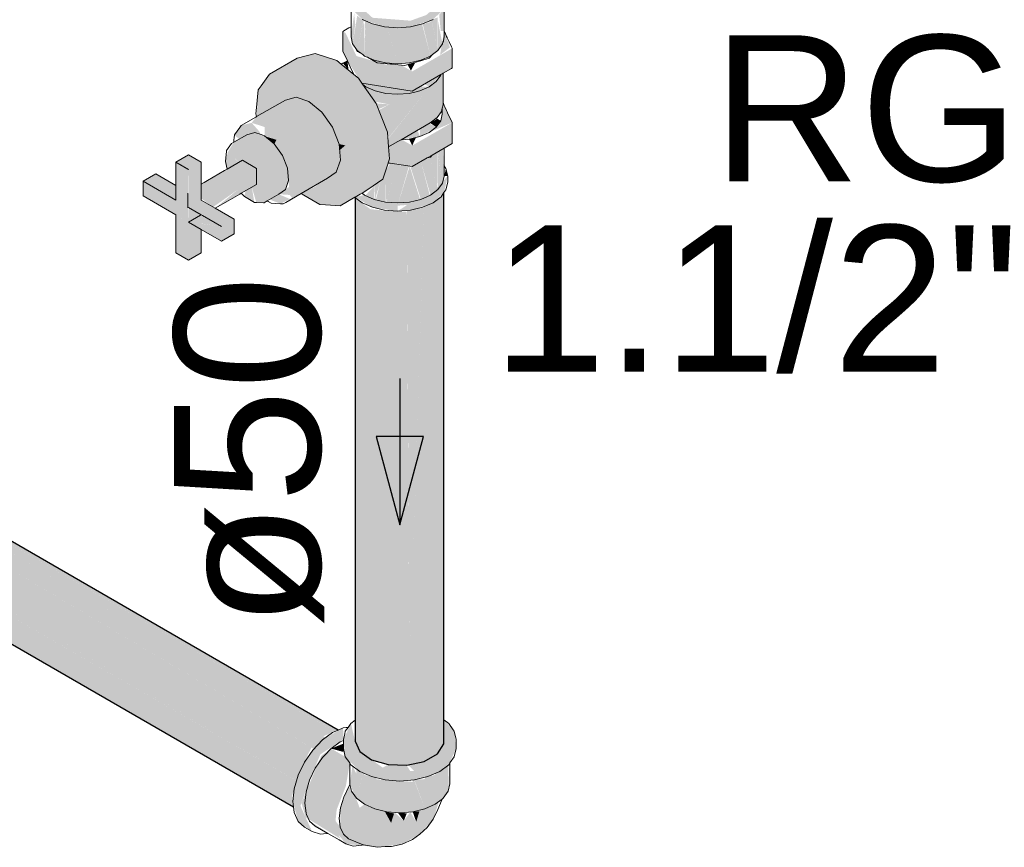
# Model space of a CAD drawing. Header units: millimetres. Extents: x 567 to 934, y -1 to 364.
# Tile 477 of 656: x 799.93 to 801.28, y 8.34 to 9.47. Entities that reach past the tile are written whole.
import ezdxf

# ---------------------------------------------------------------- set-up
doc = ezdxf.new("R2010")
doc.units = ezdxf.units.MM
doc.header["$MEASUREMENT"] = 0
doc.linetypes.add('NULL', pattern=[0])
for name, color, linetype, lineweight in [('AF-Condutos', 140, 'Continuous', 25), ('AF-Conexões', 152, 'Continuous', 18), ('AF-Registro', 253, 'Continuous', 18), ('AF-Sentido conduto', 140, 'Continuous', 30), ('AF-Textos conduto', 7, 'Continuous', 9), ('Textos', 7, 'Continuous', 9)]:
    doc.layers.add(name, color=color, linetype=linetype, lineweight=lineweight)
doc.styles.add('Arial', font='arial.ttf')

msp = doc.modelspace()

# ---------------------------------------------------------------- hatches: boundary and pattern name
at = {"layer": 'AF-Condutos', "linetype": 'Continuous'}
for points in [[(798.7585, 9.4265), (798.7439, 9.4303), (798.7263, 9.4245), (798.7087, 9.41), (798.6941, 9.3894), (798.6851, 9.3662), (798.7492, 9.3282), (800.32, 8.4223), (798.7838, 9.336), (800.329, 8.4455), (798.7927, 9.36), (800.3435, 8.4661), (798.8118, 9.3738), (800.3611, 8.4806), (798.7805, 9.4088), (800.3642, 8.4949), (800.3642, 8.4949)], [(798.7585, 9.4265), (800.3642, 8.4949), (800.3687, 8.4968)], [(798.7805, 9.4088), (798.8244, 9.3831), (800.3642, 8.4949)], [(800.3634, 8.4953), (798.8244, 9.3831), (800.3483, 8.4881)], [(798.6888, 9.3278), (800.3073, 8.3934), (800.3073, 8.3935), (798.7339, 9.3147), (800.3181, 8.4005), (798.6851, 9.3662), (798.6832, 9.3444)], [(800.3504, 8.4868), (798.8118, 9.3738), (800.3353, 8.471)], [(800.3321, 8.4727), (798.7927, 9.36), (800.3208, 8.4503)], [(800.3106, 8.4279), (800.3212, 8.45), (798.7838, 9.336)], [(798.6888, 9.3278), (800.3075, 8.3918), (800.3073, 8.3934)], [(800.3059, 8.4077), (800.3116, 8.4271), (798.7492, 9.3282)], [(798.7008, 9.3193), (800.3075, 8.3917), (798.721, 9.3092)], [(800.3061, 8.3942), (800.3055, 8.4078), (798.7339, 9.3147)], [(800.3984, 8.4675), (800.4144, 8.4561), (800.4371, 8.4494), (800.4625, 8.4487), (800.4863, 8.4539), (800.5043, 8.4643), (800.5133, 9.2294), (800.4863, 9.2128), (800.4863, 9.2183), (800.4662, 8.5661), (800.4625, 9.213), (800.4403, 8.5466), (800.4371, 9.2138), (800.4164, 8.5231), (800.4144, 9.2205), (800.3994, 8.5159), (800.3984, 9.2204)], [(800.5134, 8.4781), (800.5134, 9.2322), (800.5133, 9.232), (800.5043, 8.4643)], [(800.3918, 8.4817), (800.392, 8.5103), (800.3918, 9.2254)], [(800.3918, 8.4835), (800.3984, 8.4675), (800.3984, 9.2204), (800.3918, 9.2254), (800.392, 8.5103)], [(800.3984, 9.2195), (800.3994, 8.5155), (800.4142, 9.2085)], [(800.4144, 9.2092), (800.4164, 8.5231), (800.4369, 9.2068)], [(800.4623, 9.2056), (800.4371, 9.2075), (800.4403, 8.5466)], [(800.4662, 8.5661), (800.4861, 9.2123), (800.4626, 9.2075)]]:
    msp.add_hatch(color=151, dxfattribs=at).paths.add_polyline_path(points)
at = {"layer": 'AF-Conexões', "linetype": 'Continuous'}
for points in [[(800.5134, 8.5106), (800.5134, 8.4985), (800.4144, 8.5222), (800.5135, 8.4782), (800.5043, 8.4643), (800.4897, 8.4559), (800.4644, 8.4491), (800.4729, 8.4406), (800.433, 8.4406), (800.3984, 8.4521), (800.3861, 8.5059), (800.3758, 8.4836), (800.3784, 8.4601), (800.3984, 8.4401), (800.4144, 8.433), (800.433, 8.4286), (800.453, 8.427), (800.4729, 8.4286), (800.4915, 8.433), (800.5075, 8.4401), (800.5198, 8.4493), (800.5301, 8.4716), (800.5275, 8.4951)], [(800.333, 8.3578), (800.317, 8.3931), (800.3243, 8.4288), (800.3443, 8.4634), (800.376, 8.4843), (800.3753, 8.4996), (800.347, 8.4833), (800.3339, 8.4694), (800.3226, 8.4529), (800.3139, 8.4348), (800.3084, 8.4165), (800.3066, 8.3991), (800.3139, 8.3718)], [(800.3895, 8.4494), (800.396, 8.4811), (800.3854, 8.4865)], [(800.3758, 8.4781), (800.359, 8.4714), (800.3758, 8.4668)], [(800.3915, 8.4825), (800.3984, 8.4521), (800.433, 8.4406), (800.4673, 8.4406), (800.4621, 8.4487), (800.4371, 8.4494), (800.4296, 8.4453), (800.3987, 8.4674)], [(800.3243, 8.4288), (800.317, 8.3931), (800.3295, 8.4283), (800.3443, 8.4634), (800.3354, 8.448)], [(800.4223, 8.3363), (800.456, 8.3407), (800.4805, 8.3544), (800.4988, 8.3746), (800.5058, 8.3971), (800.4803, 8.3872), (800.4754, 8.371), (800.4673, 8.3847), (800.4584, 8.3726), (800.4457, 8.3841), (800.441, 8.3698), (800.4324, 8.3856), (800.4045, 8.3951), (800.398, 8.3903), (800.393, 8.4038), (800.3831, 8.4197), (800.3718, 8.3903), (800.3715, 8.364), (800.365, 8.3724), (800.3666, 8.3878), (800.3792, 8.4202), (800.3844, 8.4506), (800.3784, 8.4601), (800.359, 8.4714), (800.3455, 8.4616), (800.3247, 8.412), (800.3247, 8.3831), (800.3648, 8.3587), (800.3792, 8.341)], [(800.3681, 8.3954), (800.36, 8.4685), (800.3459, 8.4576)], [(800.3846, 8.4221), (800.3936, 8.4034), (800.3936, 8.4366), (800.3881, 8.4479)], [(800.5123, 8.4034), (800.5176, 8.4477), (800.5105, 8.4424), (800.5014, 8.3952)], [(800.5176, 8.4477), (800.5123, 8.4034), (800.5192, 8.4129), (800.5192, 8.4489)], [(800.5207, 8.4506), (800.5192, 8.4129), (800.5215, 8.4232)], [(800.3936, 8.4422), (800.3936, 8.4034), (800.4026, 8.4369)], [(800.403, 8.4381), (800.3936, 8.4034), (800.4045, 8.3952), (800.4045, 8.4374)], [(800.4045, 8.4354), (800.4045, 8.3952), (800.4168, 8.4319)], [(800.417, 8.4324), (800.4045, 8.3952), (800.4352, 8.3849), (800.4205, 8.4316)], [(800.4872, 8.432), (800.4872, 8.3889), (800.5014, 8.3952), (800.4889, 8.4324)], [(800.5014, 8.4354), (800.4889, 8.4324), (800.5014, 8.3952)], [(800.5103, 8.4413), (800.5014, 8.4374), (800.5014, 8.3952)], [(800.4211, 8.4295), (800.4352, 8.3849), (800.4352, 8.428)], [(800.4352, 8.4284), (800.4352, 8.3849), (800.4529, 8.3836), (800.4529, 8.427)], [(800.4529, 8.427), (800.4529, 8.3836), (800.4707, 8.3849), (800.4548, 8.4272)], [(800.4707, 8.3849), (800.4707, 8.4257), (800.4548, 8.4272)], [(800.4707, 8.4284), (800.4707, 8.3849), (800.4872, 8.3889), (800.4725, 8.4285)], [(800.4872, 8.4297), (800.4729, 8.4286), (800.4872, 8.3889)], [(800.3241, 8.3774), (800.3715, 8.3481), (800.3674, 8.3572), (800.3247, 8.3831), (800.3247, 8.412), (800.3184, 8.3969)], [(800.4326, 8.3851), (800.441, 8.3698), (800.4452, 8.3826)], [(800.4505, 8.3834), (800.4584, 8.3726), (800.4626, 8.3829)], [(800.4798, 8.3856), (800.4707, 8.3849), (800.4754, 8.371)], [(800.3566, 8.3552), (800.3295, 8.3723), (800.3372, 8.3652)]]:
    msp.add_hatch(color=161, dxfattribs=at).paths.add_polyline_path(points)
at = {"layer": 'AF-Registro', "linetype": 'Continuous'}
for points in [[(800.3884, 9.515), (800.3813, 9.5055), (800.3836, 9.4867), (800.4014, 9.469), (800.4321, 9.4587), (800.4676, 9.4587), (800.4984, 9.469), (800.5136, 9.4832), (800.5136, 9.4956), (800.489, 9.4749), (800.4676, 9.4672), (800.4156, 9.4712), (800.3884, 9.496)], [(800.5136, 9.4532), (800.5136, 9.4832), (800.5068, 9.4754), (800.509, 9.4529)], [(800.3862, 9.4449), (800.3884, 9.4354), (800.392, 9.4622), (800.3905, 9.4772)], [(800.3884, 9.4354), (800.3947, 9.4266), (800.4033, 9.4675), (800.3947, 9.474)], [(800.5046, 9.4717), (800.4963, 9.4681), (800.505, 9.4266)], [(800.4048, 9.4189), (800.4036, 9.468), (800.3947, 9.4266)], [(800.4048, 9.4189), (800.418, 9.4131), (800.4499, 9.4082), (800.4353, 9.4585), (800.4163, 9.4625), (800.4071, 9.4273), (800.405, 9.4652)], [(800.4071, 9.4273), (800.4163, 9.4624), (800.405, 9.4674)], [(800.4499, 9.4574), (800.4334, 9.4652), (800.4499, 9.4082), (800.4664, 9.4094), (800.4664, 9.4586)], [(800.4664, 9.4584), (800.4664, 9.4094), (800.4817, 9.4131), (800.4683, 9.4588)], [(800.4682, 9.4589), (800.4817, 9.4131), (800.4949, 9.4189), (800.4834, 9.4625)], [(800.4949, 9.4189), (800.4949, 9.4653), (800.4842, 9.4627)], [(800.505, 9.4266), (800.4962, 9.468), (800.4949, 9.4675), (800.4949, 9.4189)], [(800.5111, 9.4366), (800.505, 9.4674), (800.505, 9.4271)], [(800.3787, 9.4505), (800.3751, 9.4525), (800.3952, 9.4094), (800.4699, 9.3978), (800.4549, 9.4064), (800.4343, 9.407), (800.3936, 9.4189)], [(800.3751, 9.4256), (800.3813, 9.4124), (800.3998, 9.3834), (800.4699, 9.3978), (800.3952, 9.4094), (800.3751, 9.4525)], [(800.5136, 9.4532), (800.508, 9.4203), (800.5215, 9.4307)], [(800.4699, 9.3978), (800.3998, 9.3834), (800.4008, 9.3819), (800.4699, 9.3709), (800.5246, 9.4294)], [(800.5246, 9.4025), (800.5246, 9.4294), (800.4699, 9.3709)], [(800.3126, 9.4161), (800.2745, 9.3941), (800.299, 9.4005), (800.311, 9.3625), (800.3286, 9.3567), (800.3286, 9.3067), (800.3582, 9.3664), (800.3963, 9.3884), (800.3667, 9.4127), (800.3371, 9.4225)], [(800.3813, 9.4124), (800.3751, 9.4089), (800.3828, 9.3995)], [(800.4153, 9.4143), (800.4221, 9.4094), (800.4598, 9.4086)], [(800.4741, 9.41), (800.4635, 9.4071), (800.4682, 9.3988)], [(800.2594, 9.3726), (800.2824, 9.3507), (800.2964, 9.3587), (800.3286, 9.3067), (800.299, 9.4005), (800.2745, 9.3941)], [(800.3179, 9.2307), (800.3437, 9.2158), (800.3713, 9.2141), (800.3914, 9.2257), (800.4297, 9.2503), (800.439, 9.2782), (800.4359, 9.3147), (800.4207, 9.3537), (800.3963, 9.3884), (800.3582, 9.3664), (800.3286, 9.3067), (800.3608, 9.3216), (800.3698, 9.2984), (800.3784, 9.2966), (800.3603, 9.2845), (800.3716, 9.2766), (800.3676, 9.2646), (800.354, 9.2516), (800.3286, 9.3067), (800.3395, 9.2413)], [(800.509, 9.3927), (800.4863, 9.3804), (800.4932, 9.3769)], [(800.5122, 9.3545), (800.5122, 9.3954), (800.4943, 9.3777), (800.504, 9.3346), (800.5101, 9.3431)], [(800.4011, 9.3816), (800.4066, 9.3769), (800.434, 9.3677), (800.4657, 9.3677), (800.4657, 9.3716)], [(800.4014, 9.3811), (800.4188, 9.3565), (800.4387, 9.3527), (800.4242, 9.3447), (800.4385, 9.308), (800.4939, 9.3772), (800.4803, 9.3769), (800.4706, 9.3708), (800.4107, 9.3795)], [(800.504, 9.3346), (800.4943, 9.3777), (800.4367, 9.3053), (800.4376, 9.2945), (800.4943, 9.3273)], [(800.2969, 9.2188), (800.354, 9.2516), (800.3661, 9.2601), (800.3716, 9.2766), (800.3698, 9.2984), (800.3608, 9.3216), (800.3462, 9.3422), (800.3286, 9.3567), (800.311, 9.3625), (800.2964, 9.3587), (800.2571, 9.3361), (800.2503, 9.3275), (800.268, 9.3217), (800.268, 9.3097), (800.2841, 9.3043), (800.2813, 9.2987), (800.2924, 9.283), (800.268, 9.2717), (800.2993, 9.2654), (800.3007, 9.2488), (800.311, 9.2416), (800.3055, 9.2251)], [(800.2571, 9.3361), (800.2824, 9.3507), (800.2594, 9.3726)], [(800.4205, 9.3541), (800.4237, 9.3461), (800.4387, 9.3527)], [(800.5126, 9.3538), (800.509, 9.3303), (800.4932, 9.3144), (800.5246, 9.3278)], [(800.2329, 9.3051), (800.2435, 9.3112), (800.268, 9.2717), (800.2613, 9.3151), (800.2503, 9.3275), (800.2358, 9.3237), (800.2268, 9.3109)], [(800.5246, 9.3278), (800.4699, 9.2963), (800.4699, 9.2676)], [(800.4699, 9.2676), (800.5246, 9.2991), (800.5246, 9.3278)], [(800.5029, 9.3217), (800.4932, 9.3266), (800.4805, 9.321), (800.4805, 9.3088)], [(800.5029, 9.3322), (800.4943, 9.3273), (800.5029, 9.3217)], [(800.5029, 9.3337), (800.5029, 9.3217), (800.509, 9.3303)], [(800.2179, 9.2876), (800.2328, 9.2734), (800.2371, 9.2759), (800.2514, 9.2683), (800.2472, 9.2977), (800.2813, 9.2987), (800.268, 9.3097), (800.2546, 9.3141), (800.2435, 9.3112), (800.2258, 9.301)], [(800.2689, 9.3089), (800.2813, 9.2987), (800.2841, 9.3043)], [(800.477, 9.3173), (800.4547, 9.3044), (800.4805, 9.3088)], [(800.4751, 9.3075), (800.4657, 9.3053), (800.4699, 9.2963)], [(800.2567, 9.2184), (800.2665, 9.2178), (800.2965, 9.2362), (800.3007, 9.2488), (800.2993, 9.2654), (800.2924, 9.283), (800.2813, 9.2987), (800.2472, 9.2977), (800.2606, 9.2867), (800.2514, 9.2683), (800.2567, 9.2652), (800.2505, 9.2396)], [(800.2514, 9.2683), (800.2606, 9.2867), (800.2472, 9.2977)], [(800.3698, 9.2984), (800.3705, 9.2899), (800.3784, 9.2966)], [(800.4372, 9.2726), (800.4699, 9.2695), (800.4699, 9.2963), (800.4381, 9.289)], [(800.4376, 9.2945), (800.4381, 9.289), (800.4699, 9.2963), (800.4556, 9.3045)], [(800.2004, 9.2107), (800.1814, 9.2217), (800.1814, 9.2737), (800.164, 9.2837), (800.1467, 9.2737), (800.164, 9.2637), (800.164, 9.2117)], [(800.2144, 9.2746), (800.2169, 9.2643), (800.2326, 9.2733), (800.2179, 9.2876)], [(800.4949, 9.2807), (800.4818, 9.2745), (800.4949, 9.2287), (800.5043, 9.2358)], [(800.5044, 9.2354), (800.505, 9.2878), (800.4949, 9.2807)], [(800.505, 9.2883), (800.505, 9.2363), (800.511, 9.2445)], [(800.5134, 9.254), (800.5119, 9.2918), (800.5052, 9.2879), (800.5111, 9.2437)], [(800.1467, 9.2017), (800.1632, 9.1922), (800.164, 9.2637), (800.1467, 9.2737)], [(800.2315, 9.2361), (800.2004, 9.2107), (800.2567, 9.2432), (800.2567, 9.2652), (800.2376, 9.2762), (800.1814, 9.2437), (800.1814, 9.2239), (800.1977, 9.2123)], [(800.2899, 9.2168), (800.3029, 9.2232), (800.2873, 9.2298), (800.268, 9.2717), (800.2762, 9.222)], [(800.4334, 9.2614), (800.4344, 9.2189), (800.4499, 9.2699), (800.44, 9.2722)], [(800.4499, 9.2699), (800.4345, 9.2191), (800.4509, 9.2178), (800.4655, 9.2682)], [(800.4699, 9.2676), (800.4699, 9.2695), (800.4398, 9.2722)], [(800.4664, 9.2681), (800.4502, 9.2153), (800.4807, 9.2226)], [(800.4678, 9.2663), (800.4817, 9.2228), (800.4817, 9.2744)], [(800.4817, 9.2749), (800.4817, 9.2228), (800.494, 9.2283)], [(800.1467, 9.2417), (800.119, 9.2577), (800.1017, 9.2477), (800.1467, 9.2361)], [(800.5185, 9.2547), (800.4949, 9.2287), (800.4664, 9.2191), (800.4334, 9.2191), (800.4048, 9.2287), (800.3918, 9.2259), (800.4156, 9.2119), (800.4499, 9.2066), (800.4499, 9.2141), (800.4631, 9.2152), (800.4499, 9.2066), (800.4676, 9.2079), (800.4984, 9.2182), (800.5134, 9.2322)], [(800.4203, 9.2223), (800.4334, 9.2191), (800.4334, 9.2614), (800.4266, 9.2482)], [(800.5136, 9.2547), (800.5185, 9.2547), (800.5161, 9.2649)], [(800.1632, 9.2319), (800.1017, 9.2477), (800.1467, 9.2217)], [(800.1017, 9.2277), (800.1467, 9.2017), (800.1467, 9.2217), (800.1017, 9.2477)], [(800.2403, 9.2265), (800.254, 9.2186), (800.2505, 9.2396), (800.242, 9.2347)], [(800.3024, 9.2288), (800.3055, 9.2251), (800.311, 9.2416), (800.3007, 9.2488), (800.3015, 9.2398), (800.2873, 9.2298)], [(800.4057, 9.228), (800.418, 9.2228), (800.418, 9.241)], [(800.419, 9.2224), (800.4266, 9.2482), (800.4186, 9.2425)], [(800.1632, 9.2312), (800.1632, 9.2112), (800.1814, 9.2017)], [(800.1467, 9.1497), (800.164, 9.1397), (800.164, 9.1917), (800.1467, 9.2017)], [(800.164, 9.2107), (800.1632, 9.1922), (800.2068, 9.186)], [(800.164, 9.2117), (800.2091, 9.1857), (800.2091, 9.1657), (800.2264, 9.1757), (800.2264, 9.1957), (800.2004, 9.2107)], [(800.1814, 9.1497), (800.1805, 9.2012), (800.164, 9.1917), (800.164, 9.1397)], [(800.164, 9.1917), (800.2091, 9.1657), (800.2091, 9.1857)]]:
    msp.add_hatch(color=254, dxfattribs=at).paths.add_polyline_path(points)

# ---------------------------------------------------------------- linework, layer by layer
at = {"layer": 'AF-Condutos'}
for p, q in [((800.3687, 8.4968), (798.7585, 9.4265)), ((798.7195, 9.3086), (800.3075, 8.3917)), ((800.5134, 8.5661), (800.5134, 9.2322)), ((800.3918, 9.2254), (800.3918, 8.5101)), ((800.5134, 8.5147), (800.5134, 8.5661)), ((800.5134, 8.5106), (800.5134, 8.5147)), ((800.3918, 8.5101), (800.3918, 8.4817)), ((800.5134, 8.4781), (800.5134, 8.5106)), ((800.3918, 8.4817), (800.3984, 8.4675)), ((800.5043, 8.4643), (800.5134, 8.4781)), ((800.3984, 8.4675), (800.4144, 8.4561)), ((800.4863, 8.4539), (800.5043, 8.4643)), ((800.4144, 8.4561), (800.4371, 8.4494)), ((800.4371, 8.4494), (800.4625, 8.4487)), ((800.4625, 8.4487), (800.4863, 8.4539))]:
    msp.add_line(p, q, dxfattribs=at)
at = {"layer": 'AF-Conexões'}
for p, q in [((800.3753, 8.4996), (800.3687, 8.4968)), ((800.3795, 8.5), (800.3753, 8.4996)), ((800.3821, 8.5003), (800.3784, 8.4951)), ((800.3821, 8.5003), (800.3795, 8.5)), ((800.3861, 8.5059), (800.3821, 8.5003)), ((800.3918, 8.5101), (800.3861, 8.5059)), ((800.5198, 8.5059), (800.5134, 8.5106)), ((800.5261, 8.4971), (800.5198, 8.5059)), ((800.3611, 8.4936), (800.347, 8.4833)), ((800.3687, 8.4968), (800.3611, 8.4936)), ((800.3776, 8.4917), (800.3758, 8.4836)), ((800.3784, 8.4951), (800.3776, 8.4917)), ((800.5275, 8.4951), (800.5261, 8.4971)), ((800.5301, 8.4836), (800.5275, 8.4951)), ((800.347, 8.4833), (800.3339, 8.4694)), ((800.3715, 8.4806), (800.359, 8.4714)), ((800.3758, 8.4824), (800.3715, 8.4806)), ((800.3758, 8.4836), (800.3758, 8.4824)), ((800.3758, 8.4824), (800.3758, 8.4716)), ((800.5301, 8.4716), (800.5301, 8.4836)), ((800.3339, 8.4694), (800.3226, 8.4529)), ((800.3473, 8.4591), (800.3372, 8.4444)), ((800.3509, 8.4629), (800.3473, 8.4591)), ((800.358, 8.4704), (800.3509, 8.4629)), ((800.359, 8.4714), (800.358, 8.4704)), ((800.3758, 8.4716), (800.3784, 8.4601)), ((800.3784, 8.4601), (800.3844, 8.4518)), ((800.5215, 8.4518), (800.5275, 8.4601)), ((800.5275, 8.4601), (800.5301, 8.4716)), ((800.3226, 8.4529), (800.3139, 8.4348)), ((800.3844, 8.4518), (800.3844, 8.4232)), ((800.3844, 8.4518), (800.3861, 8.4493)), ((800.3861, 8.4493), (800.3984, 8.4401)), ((800.5075, 8.4401), (800.5198, 8.4493)), ((800.5198, 8.4493), (800.5215, 8.4518)), ((800.5215, 8.4232), (800.5215, 8.4518)), ((800.3139, 8.4348), (800.3084, 8.4165)), ((800.3372, 8.4444), (800.3295, 8.4283)), ((800.3984, 8.4401), (800.4144, 8.433)), ((800.4144, 8.433), (800.433, 8.4286)), ((800.4729, 8.4286), (800.4915, 8.433)), ((800.4915, 8.433), (800.5075, 8.4401)), ((800.3295, 8.4283), (800.3247, 8.412)), ((800.3831, 8.4197), (800.3762, 8.405)), ((800.3846, 8.4221), (800.3831, 8.4197)), ((800.3844, 8.4232), (800.3846, 8.4221)), ((800.3846, 8.4221), (800.3867, 8.4129)), ((800.433, 8.4286), (800.453, 8.427)), ((800.453, 8.427), (800.4729, 8.4286)), ((800.5192, 8.4129), (800.5215, 8.4232)), ((800.3084, 8.4165), (800.3066, 8.3991)), ((800.3247, 8.412), (800.323, 8.3966)), ((800.3762, 8.405), (800.374, 8.3977)), ((800.3867, 8.4129), (800.3936, 8.4034)), ((800.5123, 8.4034), (800.5192, 8.4129)), ((800.3066, 8.3991), (800.3075, 8.3917)), ((800.3075, 8.3917), (800.3084, 8.3839)), ((800.323, 8.3966), (800.3247, 8.3831)), ((800.374, 8.3977), (800.3718, 8.3903)), ((800.3936, 8.4034), (800.4045, 8.3952)), ((800.4045, 8.3952), (800.4187, 8.3889)), ((800.4872, 8.3889), (800.5014, 8.3952)), ((800.5014, 8.3952), (800.5108, 8.4022)), ((800.5048, 8.3879), (800.5108, 8.4022)), ((800.5108, 8.4022), (800.511, 8.4024)), ((800.511, 8.4024), (800.5123, 8.4034)), ((800.3084, 8.3839), (800.3139, 8.3718)), ((800.3247, 8.3831), (800.3255, 8.3814)), ((800.3255, 8.3814), (800.3295, 8.3723)), ((800.3718, 8.3903), (800.3702, 8.3763)), ((800.4187, 8.3889), (800.4352, 8.3849)), ((800.4352, 8.3849), (800.4529, 8.3836)), ((800.4529, 8.3836), (800.4707, 8.3849)), ((800.4707, 8.3849), (800.4872, 8.3889)), ((800.4988, 8.3746), (800.5048, 8.3879)), ((800.3139, 8.3718), (800.3226, 8.3638)), ((800.3295, 8.3723), (800.3372, 8.3652)), ((800.3372, 8.3652), (800.3544, 8.3553)), ((800.3702, 8.3763), (800.3715, 8.364)), ((800.3715, 8.364), (800.3758, 8.3543)), ((800.4903, 8.3633), (800.4988, 8.3746)), ((800.3226, 8.3638), (800.333, 8.3578)), ((800.333, 8.3578), (800.3443, 8.3543)), ((800.3443, 8.3543), (800.3486, 8.3547)), ((800.3486, 8.3547), (800.3544, 8.3553)), ((800.3544, 8.3553), (800.3554, 8.3547)), ((800.3554, 8.3547), (800.3698, 8.3464)), ((800.3758, 8.3543), (800.3826, 8.3477)), ((800.4705, 8.3472), (800.4805, 8.3544)), ((800.4805, 8.3544), (800.4903, 8.3633)), ((800.3698, 8.3464), (800.3792, 8.341)), ((800.3792, 8.341), (800.3892, 8.3379)), ((800.3826, 8.3477), (800.4027, 8.3398)), ((800.3892, 8.3379), (800.4009, 8.3391)), ((800.4009, 8.3391), (800.4024, 8.3397)), ((800.4024, 8.3397), (800.4027, 8.3398)), ((800.4027, 8.3398), (800.4035, 8.3395)), ((800.4035, 8.3395), (800.4061, 8.3391)), ((800.4061, 8.3391), (800.4223, 8.3363)), ((800.4223, 8.3363), (800.4328, 8.3372)), ((800.4328, 8.3372), (800.4417, 8.3372)), ((800.4417, 8.3372), (800.456, 8.3407)), ((800.456, 8.3407), (800.4705, 8.3472))]:
    msp.add_line(p, q, dxfattribs=at)
at = {"layer": 'AF-Registro'}
for p, q in [((800.3862, 9.4832), (800.3862, 9.4589)), ((800.5136, 9.4532), (800.5136, 9.4832)), ((800.4014, 9.469), (800.4027, 9.4684)), ((800.4842, 9.4627), (800.4984, 9.469)), ((800.3834, 9.4573), (800.3765, 9.4533)), ((800.3862, 9.4589), (800.3834, 9.4573)), ((800.3862, 9.4589), (800.3862, 9.4449)), ((800.4027, 9.4684), (800.4156, 9.4627)), ((800.4156, 9.4627), (800.4321, 9.4587)), ((800.4321, 9.4587), (800.4499, 9.4574)), ((800.4499, 9.4574), (800.4676, 9.4587)), ((800.4676, 9.4587), (800.4842, 9.4627)), ((800.3758, 9.4529), (800.3751, 9.4525)), ((800.3751, 9.4525), (800.3751, 9.4256)), ((800.3765, 9.4533), (800.3758, 9.4529)), ((800.3862, 9.4449), (800.3884, 9.4354)), ((800.5125, 9.4402), (800.5136, 9.4449)), ((800.5136, 9.4449), (800.5136, 9.4532)), ((800.5148, 9.4504), (800.5136, 9.4532)), ((800.517, 9.4458), (800.5148, 9.4504)), ((800.5177, 9.4442), (800.517, 9.4458)), ((800.5179, 9.4439), (800.5177, 9.4442)), ((800.5205, 9.4382), (800.5179, 9.4439)), ((800.3884, 9.4354), (800.3895, 9.4339)), ((800.3895, 9.4339), (800.3929, 9.4291)), ((800.3929, 9.4291), (800.3931, 9.4282)), ((800.3929, 9.4291), (800.3947, 9.4266)), ((800.3931, 9.4282), (800.3938, 9.4273)), ((800.505, 9.4266), (800.5114, 9.4354)), ((800.5114, 9.4354), (800.512, 9.4379)), ((800.512, 9.4379), (800.5125, 9.4402)), ((800.512, 9.4379), (800.5128, 9.4392)), ((800.5128, 9.4392), (800.5125, 9.4402)), ((800.5236, 9.4316), (800.5205, 9.4382)), ((800.5246, 9.4294), (800.5236, 9.4316)), ((800.5246, 9.4144), (800.5246, 9.4294)), ((800.3126, 9.4161), (800.2745, 9.3941)), ((800.3371, 9.4225), (800.3126, 9.4161)), ((800.3667, 9.4127), (800.3371, 9.4225)), ((800.3751, 9.4256), (800.3813, 9.4124)), ((800.3938, 9.4273), (800.3953, 9.4249)), ((800.3947, 9.4266), (800.3995, 9.423)), ((800.3953, 9.4249), (800.3991, 9.4227)), ((800.3991, 9.4227), (800.4023, 9.4209)), ((800.3995, 9.423), (800.4023, 9.4209)), ((800.4023, 9.4209), (800.4048, 9.4189)), ((800.4048, 9.4189), (800.4082, 9.4175)), ((800.4082, 9.4175), (800.418, 9.4131)), ((800.4082, 9.4175), (800.4087, 9.4172)), ((800.4087, 9.4172), (800.4221, 9.4094)), ((800.4816, 9.4125), (800.4932, 9.4159)), ((800.4817, 9.4131), (800.4949, 9.4189)), ((800.4932, 9.4159), (800.4976, 9.421)), ((800.4949, 9.4189), (800.4976, 9.421)), ((800.4976, 9.421), (800.505, 9.4266)), ((800.3729, 9.4076), (800.3667, 9.4127)), ((800.3751, 9.4089), (800.3729, 9.4076)), ((800.3901, 9.3934), (800.3729, 9.4076)), ((800.3798, 9.4116), (800.3751, 9.4089)), ((800.3813, 9.4124), (800.3798, 9.4116)), ((800.3813, 9.4124), (800.3851, 9.4042)), ((800.3851, 9.4042), (800.3901, 9.3934)), ((800.418, 9.4131), (800.4334, 9.4094)), ((800.4221, 9.4094), (800.4403, 9.4078)), ((800.4334, 9.4094), (800.4499, 9.4082)), ((800.4403, 9.4078), (800.4408, 9.4077)), ((800.4408, 9.4077), (800.4423, 9.4076)), ((800.4423, 9.4076), (800.4595, 9.406)), ((800.4499, 9.4082), (800.4664, 9.4094)), ((800.4595, 9.406), (800.4816, 9.4125)), ((800.4664, 9.4094), (800.4817, 9.4131)), ((800.5122, 9.3954), (800.5236, 9.4019)), ((800.5236, 9.4019), (800.5246, 9.4025)), ((800.5246, 9.4065), (800.5246, 9.4144)), ((800.5246, 9.4025), (800.5246, 9.4065)), ((800.2745, 9.3941), (800.2634, 9.3783)), ((800.3963, 9.3884), (800.3901, 9.3934)), ((800.4011, 9.3816), (800.3963, 9.3884)), ((800.4699, 9.3709), (800.5092, 9.3936)), ((800.5029, 9.3842), (800.509, 9.3927)), ((800.5092, 9.3936), (800.51, 9.3941)), ((800.51, 9.3941), (800.5111, 9.3947)), ((800.5111, 9.3947), (800.5122, 9.3954)), ((800.5122, 9.3545), (800.5122, 9.3954)), ((800.2634, 9.3783), (800.2594, 9.3726)), ((800.4011, 9.3816), (800.4699, 9.3709)), ((800.4019, 9.3804), (800.4011, 9.3816)), ((800.4019, 9.3804), (800.4066, 9.3769)), ((800.4207, 9.3537), (800.4019, 9.3804)), ((800.4066, 9.3769), (800.4193, 9.3712)), ((800.4805, 9.3712), (800.4932, 9.3769)), ((800.4932, 9.3769), (800.5029, 9.3842)), ((800.2594, 9.3726), (800.2571, 9.3485)), ((800.311, 9.3625), (800.2964, 9.3587)), ((800.3286, 9.3567), (800.311, 9.3625)), ((800.4193, 9.3712), (800.434, 9.3677)), ((800.434, 9.3677), (800.4499, 9.3665)), ((800.4499, 9.3665), (800.4657, 9.3677)), ((800.4657, 9.3677), (800.4755, 9.3701)), ((800.4755, 9.3701), (800.4805, 9.3712)), ((800.2571, 9.3485), (800.2562, 9.3397)), ((800.2964, 9.3587), (800.2571, 9.3361)), ((800.3462, 9.3422), (800.3286, 9.3567)), ((800.4359, 9.3147), (800.4207, 9.3537)), ((800.5101, 9.3431), (800.5111, 9.3474)), ((800.5111, 9.3474), (800.5122, 9.3523)), ((800.5111, 9.3394), (800.5111, 9.3474)), ((800.5122, 9.3523), (800.5122, 9.3545)), ((800.5126, 9.3538), (800.5122, 9.3545)), ((800.5138, 9.3511), (800.5126, 9.3538)), ((800.5146, 9.3493), (800.5138, 9.3511)), ((800.517, 9.3443), (800.5146, 9.3493)), ((800.2558, 9.3353), (800.2358, 9.3237)), ((800.2571, 9.3361), (800.2558, 9.3353)), ((800.2562, 9.3397), (800.2571, 9.3361)), ((800.3608, 9.3216), (800.3462, 9.3422)), ((800.4943, 9.3273), (800.504, 9.3346)), ((800.504, 9.3346), (800.5101, 9.3431)), ((800.509, 9.3303), (800.5111, 9.3394)), ((800.5178, 9.3425), (800.517, 9.3443)), ((800.5184, 9.3412), (800.5178, 9.3425)), ((800.5211, 9.3354), (800.5184, 9.3412)), ((800.5244, 9.3282), (800.5211, 9.3354)), ((800.2339, 9.321), (800.2268, 9.3109)), ((800.2358, 9.3237), (800.2339, 9.321)), ((800.3698, 9.2984), (800.3608, 9.3216)), ((800.4547, 9.3044), (800.4943, 9.3273)), ((800.4932, 9.3144), (800.5029, 9.3217)), ((800.5029, 9.3217), (800.509, 9.3303)), ((800.5246, 9.3278), (800.5244, 9.3282)), ((800.5246, 9.3143), (800.5246, 9.3278)), ((800.2435, 9.3112), (800.2258, 9.301)), ((800.2268, 9.3109), (800.2264, 9.3068)), ((800.2546, 9.3141), (800.2435, 9.3112)), ((800.2631, 9.3113), (800.2546, 9.3141)), ((800.268, 9.3097), (800.2631, 9.3113)), ((800.2813, 9.2987), (800.268, 9.3097)), ((800.4376, 9.2945), (800.4359, 9.3147)), ((800.4657, 9.3053), (800.4805, 9.3088)), ((800.4805, 9.3088), (800.4932, 9.3144)), ((800.5246, 9.2991), (800.5246, 9.3143)), ((800.2227, 9.2992), (800.2159, 9.2895)), ((800.2258, 9.301), (800.2227, 9.2992)), ((800.2261, 9.3041), (800.2258, 9.301)), ((800.2264, 9.3068), (800.2261, 9.3041)), ((800.2924, 9.283), (800.2813, 9.2987)), ((800.3716, 9.2766), (800.3698, 9.2984)), ((800.4376, 9.2945), (800.4494, 9.3014)), ((800.439, 9.2782), (800.4376, 9.2945)), ((800.4494, 9.3014), (800.4547, 9.3044)), ((800.4547, 9.3044), (800.4657, 9.3053)), ((800.5136, 9.2928), (800.5246, 9.2991)), ((800.164, 9.2837), (800.1467, 9.2737)), ((800.1814, 9.2737), (800.164, 9.2837)), ((800.2158, 9.2888), (800.2144, 9.2746)), ((800.2159, 9.2895), (800.2158, 9.2888)), ((800.2993, 9.2654), (800.2924, 9.283)), ((800.4903, 9.2794), (800.4972, 9.2834)), ((800.4903, 9.2794), (800.4949, 9.2807)), ((800.4949, 9.2807), (800.4972, 9.2834)), ((800.4972, 9.2834), (800.5136, 9.2928)), ((800.5136, 9.2761), (800.5136, 9.2928)), ((800.1467, 9.2737), (800.164, 9.2637)), ((800.1632, 9.2642), (800.1467, 9.2737)), ((800.1467, 9.2737), (800.1467, 9.2417)), ((800.1814, 9.2437), (800.1814, 9.2737)), ((800.2144, 9.2746), (800.2169, 9.2643)), ((800.2376, 9.2762), (800.2169, 9.2643)), ((800.2567, 9.2652), (800.2376, 9.2762)), ((800.3661, 9.2601), (800.3716, 9.2766)), ((800.4297, 9.2503), (800.4371, 9.2725)), ((800.4371, 9.2725), (800.4372, 9.2726)), ((800.4371, 9.2725), (800.4398, 9.2722)), ((800.4372, 9.2726), (800.439, 9.2782)), ((800.4372, 9.2726), (800.4395, 9.2723)), ((800.4395, 9.2723), (800.4398, 9.2722)), ((800.4398, 9.2722), (800.4699, 9.2676)), ((800.4699, 9.2676), (800.4903, 9.2794)), ((800.5136, 9.2685), (800.5136, 9.2761)), ((800.5136, 9.2547), (800.5136, 9.2685)), ((800.5161, 9.2649), (800.5136, 9.2685)), ((800.119, 9.2577), (800.1017, 9.2477)), ((800.1467, 9.2417), (800.119, 9.2577)), ((800.164, 9.2637), (800.1632, 9.2642)), ((800.2132, 9.2621), (800.19, 9.2487)), ((800.2169, 9.2643), (800.2132, 9.2621)), ((800.2567, 9.2432), (800.2567, 9.2652)), ((800.3007, 9.2488), (800.2993, 9.2654)), ((800.354, 9.2516), (800.3661, 9.2601)), ((800.5136, 9.2547), (800.5114, 9.2451)), ((800.5185, 9.2547), (800.5161, 9.2649)), ((800.5185, 9.2462), (800.5185, 9.2547)), ((800.1017, 9.2477), (800.1467, 9.2217)), ((800.1017, 9.2477), (800.1017, 9.2377)), ((800.1467, 9.2217), (800.1017, 9.2477)), ((800.1467, 9.2417), (800.1467, 9.2217)), ((800.1853, 9.246), (800.1814, 9.2437)), ((800.1814, 9.2217), (800.1814, 9.2437)), ((800.19, 9.2487), (800.1853, 9.246)), ((800.236, 9.2312), (800.2567, 9.2432)), ((800.2965, 9.2362), (800.3007, 9.2488)), ((800.3179, 9.2307), (800.354, 9.2516)), ((800.4094, 9.2361), (800.4297, 9.2503)), ((800.5114, 9.2451), (800.505, 9.2363)), ((800.5161, 9.2359), (800.5185, 9.2462)), ((800.1017, 9.2377), (800.1017, 9.2277)), ((800.1017, 9.2277), (800.1467, 9.2017)), ((800.1632, 9.2312), (800.1632, 9.2112)), ((800.218, 9.2209), (800.234, 9.2301)), ((800.234, 9.2301), (800.236, 9.2312)), ((800.236, 9.2312), (800.2403, 9.2265)), ((800.2403, 9.2265), (800.254, 9.2186)), ((800.2716, 9.2207), (800.2873, 9.2298)), ((800.2873, 9.2298), (800.2965, 9.2362)), ((800.2972, 9.2187), (800.3179, 9.2307)), ((800.3179, 9.2307), (800.3215, 9.2286)), ((800.3215, 9.2286), (800.3437, 9.2158)), ((800.3918, 9.2259), (800.3965, 9.2286)), ((800.3965, 9.2286), (800.3985, 9.2297)), ((800.3985, 9.2297), (800.4013, 9.2313)), ((800.4013, 9.2313), (800.4094, 9.2361)), ((800.402, 9.2308), (800.4013, 9.2313)), ((800.4048, 9.2287), (800.402, 9.2308)), ((800.418, 9.2228), (800.4048, 9.2287)), ((800.4949, 9.2287), (800.4817, 9.2228)), ((800.505, 9.2363), (800.4949, 9.2287)), ((800.4984, 9.2182), (800.5093, 9.2264)), ((800.5093, 9.2264), (800.5134, 9.2322)), ((800.5134, 9.2322), (800.5161, 9.2359)), ((800.2004, 9.2107), (800.1814, 9.2217)), ((800.2004, 9.2107), (800.218, 9.2209)), ((800.254, 9.2186), (800.2567, 9.2184)), ((800.2567, 9.2184), (800.2665, 9.2178)), ((800.2665, 9.2178), (800.2672, 9.2182)), ((800.2672, 9.2182), (800.2716, 9.2207)), ((800.2716, 9.2207), (800.2731, 9.2198)), ((800.2731, 9.2198), (800.277, 9.2176)), ((800.277, 9.2176), (800.2899, 9.2168)), ((800.2899, 9.2168), (800.2934, 9.2166)), ((800.2934, 9.2166), (800.2972, 9.2187)), ((800.3437, 9.2158), (800.3511, 9.2153)), ((800.3511, 9.2153), (800.3713, 9.2141)), ((800.3713, 9.2141), (800.3914, 9.2257)), ((800.3914, 9.2257), (800.3918, 9.2259)), ((800.3914, 9.2257), (800.3918, 9.2254)), ((800.3918, 9.2254), (800.393, 9.2245)), ((800.393, 9.2245), (800.4014, 9.2182)), ((800.4014, 9.2182), (800.4156, 9.2119)), ((800.4334, 9.2191), (800.418, 9.2228)), ((800.4499, 9.2179), (800.4334, 9.2191)), ((800.4664, 9.2191), (800.4499, 9.2179)), ((800.4817, 9.2228), (800.4664, 9.2191)), ((800.4842, 9.2119), (800.4984, 9.2182)), ((800.1467, 9.2017), (800.1467, 9.1497)), ((800.164, 9.2117), (800.1814, 9.2017)), ((800.1814, 9.2017), (800.164, 9.2117)), ((800.1805, 9.2012), (800.164, 9.1917)), ((800.1814, 9.2017), (800.1831, 9.2007)), ((800.1831, 9.2007), (800.1814, 9.2017)), ((800.1831, 9.2007), (800.2091, 9.1857)), ((800.2091, 9.1857), (800.1831, 9.2007)), ((800.2264, 9.1957), (800.2004, 9.2107)), ((800.4156, 9.2119), (800.4321, 9.2079)), ((800.4321, 9.2079), (800.4499, 9.2066)), ((800.4499, 9.2066), (800.4676, 9.2079)), ((800.4676, 9.2079), (800.4842, 9.2119)), ((800.164, 9.1917), (800.1814, 9.1817)), ((800.2264, 9.1757), (800.2264, 9.1957)), ((800.1814, 9.1817), (800.2091, 9.1657)), ((800.1814, 9.1497), (800.1814, 9.1817)), ((800.2091, 9.1657), (800.2264, 9.1757)), ((800.1467, 9.1497), (800.164, 9.1397)), ((800.164, 9.1397), (800.1814, 9.1497))]:
    msp.add_line(p, q, dxfattribs=at)
at = {"layer": 'AF-Sentido conduto'}
for p, q in [((800.4853, 8.8983), (800.4206, 8.8983)), ((800.4206, 8.8983), (800.4529, 8.7776)), ((800.4529, 8.7776), (800.4853, 8.8983))]:
    msp.add_line(p, q, dxfattribs=at)
msp.add_lwpolyline([(800.4529, 8.9776), (800.4529, 8.7776)], dxfattribs=at)

# ---------------------------------------------------------------- texts
at = {"layer": 'AF-Textos conduto', "linetype": 'NULL', "insert": (800.3495, 8.8776), "char_height": 0.2, "width": 0.962805, "attachment_point": 8, "rotation": 90.0002, "line_spacing_factor": 0.6, "style": 'Arial'}
msp.add_mtext('ø50', dxfattribs=at)
at = {"layer": 'Textos', "linetype": 'NULL', "char_height": 0.2, "attachment_point": 9, "line_spacing_factor": 0.6, "style": 'Arial'}
for s, insert, width in [('RG', (801.3, 9.2444), 0.838415), ('1.1/2"', (801.3, 8.9844), 1.440854)]:
    msp.add_mtext(s, dxfattribs=dict(at, insert=insert, width=width))

doc.saveas('drawing.dxf')
